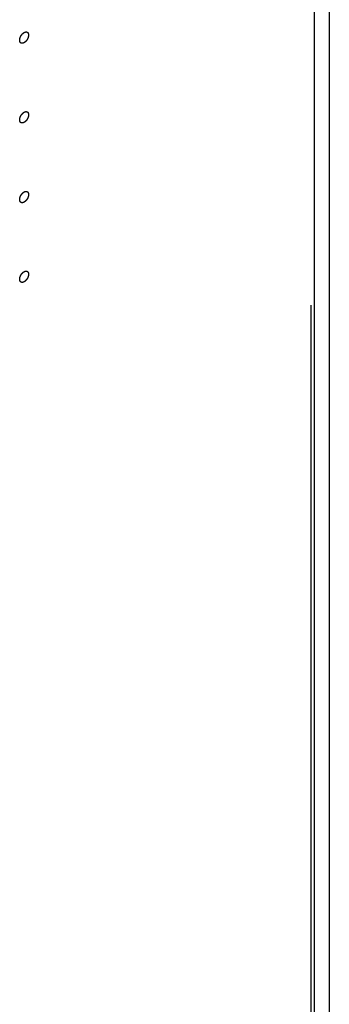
# Model space of a CAD drawing. Header units: inches. Extents: x 6 to 353, y 6 to 228.
# Tile 361 of 372: x 346.295 to 347.087, y 193.067 to 195.588. Entities that reach past the tile are written whole.
import ezdxf

# ---------------------------------------------------------------- set-up
doc = ezdxf.new("R2010")
doc.units = ezdxf.units.IN
doc.header["$LTSCALE"] = 19.946667
doc.header["$MEASUREMENT"] = 0
doc.linetypes.add('HIDDEN', pattern=[0.2, 0.1, -0.1])
doc.layers.get('0').update_dxf_attribs({"linetype": 'CONTINUOUS'})
doc.layers.add('08_ALL_COSMETICS', color=7, linetype='CONTINUOUS')
doc.layers.add('DEFAULT_2', color=7, linetype='HIDDEN')

msp = doc.modelspace()

# ---------------------------------------------------------------- linework, layer by layer
at = {"color": 7, "linetype": 'Continuous'}
for p, q in [((347.0496, 149.5069), (347.0496, 202.7836)), ((347.0874, 202.8028), (347.0874, 149.5595))]:
    msp.add_line(p, q, dxfattribs=at)
at = {"layer": '08_ALL_COSMETICS', "color": 7, "linetype": 'HIDDEN'}
for points in [[(346.3065, 195.5294), (346.3061, 195.5293), (346.3055, 195.529), (346.3048, 195.5287), (346.3043, 195.5284), (346.3037, 195.5283), (346.3032, 195.5282), (346.3028, 195.5281), (346.3024, 195.528), (346.3021, 195.5279), (346.3019, 195.5279), (346.3016, 195.5279), (346.3012, 195.528), (346.3008, 195.528), (346.3004, 195.528), (346.3002, 195.528), (346.3, 195.5281), (346.2997, 195.5282), (346.2993, 195.5283), (346.299, 195.5284), (346.2987, 195.5286), (346.2984, 195.5286), (346.2983, 195.5288), (346.298, 195.529), (346.2978, 195.5292), (346.2975, 195.5295), (346.2972, 195.5297), (346.297, 195.5298), (346.2969, 195.53), (346.2968, 195.5303), (346.2965, 195.5306), (346.2963, 195.531), (346.2961, 195.5312), (346.296, 195.5314), (346.2959, 195.5317), (346.2958, 195.532), (346.2957, 195.5325), (346.2956, 195.5329), (346.2955, 195.5332), (346.2954, 195.5335), (346.2953, 195.5338), (346.2953, 195.5342), (346.2953, 195.5347), (346.2952, 195.5353), (346.2951, 195.5359), (346.2952, 195.5366), (346.2952, 195.5373), (346.2953, 195.538), (346.2953, 195.5386), (346.2955, 195.5393), (346.2957, 195.54), (346.2958, 195.5407), (346.296, 195.5414), (346.2963, 195.5421), (346.2965, 195.5429), (346.2968, 195.5436), (346.297, 195.5443), (346.2974, 195.545), (346.2977, 195.5457), (346.2981, 195.5464), (346.2984, 195.5471), (346.2989, 195.5478), (346.2993, 195.5484), (346.2997, 195.5491), (346.3001, 195.5497), (346.3007, 195.5503), (346.3011, 195.5509), (346.3016, 195.5514), (346.3021, 195.5521), (346.3026, 195.5525), (346.3032, 195.553), (346.3037, 195.5535), (346.3042, 195.554), (346.3048, 195.5544), (346.3055, 195.5549), (346.3061, 195.5553), (346.3065, 195.5556)], [(346.3065, 195.5556), (346.3068, 195.5557), (346.3074, 195.556), (346.3081, 195.5563), (346.3087, 195.5566), (346.3092, 195.5567), (346.3097, 195.5568), (346.3102, 195.5569), (346.3105, 195.557), (346.3108, 195.5571), (346.311, 195.557), (346.3113, 195.557), (346.3117, 195.557), (346.3122, 195.557), (346.3125, 195.557), (346.3127, 195.557), (346.3129, 195.5569), (346.3132, 195.5568), (346.3136, 195.5567), (346.314, 195.5565), (346.3142, 195.5564), (346.3145, 195.5564), (346.3146, 195.5562), (346.3149, 195.556), (346.3152, 195.5558), (346.3155, 195.5555), (346.3157, 195.5553), (346.3159, 195.5552), (346.316, 195.555), (346.3162, 195.5547), (346.3164, 195.5544), (346.3166, 195.554), (346.3168, 195.5537), (346.3169, 195.5536), (346.317, 195.5533), (346.3171, 195.5529), (346.3172, 195.5525), (346.3174, 195.5521), (346.3175, 195.5517), (346.3176, 195.5515), (346.3176, 195.5512), (346.3176, 195.5508), (346.3177, 195.5502), (346.3177, 195.5496), (346.3178, 195.549), (346.3177, 195.5484), (346.3177, 195.5477), (346.3176, 195.547), (346.3176, 195.5464), (346.3174, 195.5457), (346.3172, 195.545), (346.3171, 195.5443), (346.3169, 195.5436), (346.3167, 195.5428), (346.3164, 195.5421), (346.3161, 195.5414), (346.3159, 195.5407), (346.3155, 195.54), (346.3152, 195.5393), (346.3148, 195.5386), (346.3145, 195.5379), (346.314, 195.5372), (346.3136, 195.5366), (346.3132, 195.5359), (346.3128, 195.5352), (346.3123, 195.5347), (346.3118, 195.5341), (346.3113, 195.5335), (346.3108, 195.5329), (346.3103, 195.5325), (346.3098, 195.532), (346.3092, 195.5315), (346.3087, 195.5309), (346.3081, 195.5306), (346.3074, 195.5301), (346.3068, 195.5297), (346.3065, 195.5294)], [(346.3065, 195.3253), (346.3061, 195.3251), (346.3055, 195.3249), (346.3048, 195.3245), (346.3043, 195.3242), (346.3037, 195.3242), (346.3032, 195.324), (346.3028, 195.3239), (346.3024, 195.3239), (346.3021, 195.3238), (346.3019, 195.3238), (346.3016, 195.3238), (346.3012, 195.3238), (346.3008, 195.3238), (346.3004, 195.3239), (346.3002, 195.3238), (346.3, 195.324), (346.2997, 195.3241), (346.2993, 195.3242), (346.299, 195.3243), (346.2987, 195.3244), (346.2984, 195.3245), (346.2983, 195.3247), (346.298, 195.3248), (346.2978, 195.3251), (346.2975, 195.3253), (346.2972, 195.3255), (346.297, 195.3257), (346.2969, 195.3259), (346.2968, 195.3261), (346.2965, 195.3265), (346.2963, 195.3268), (346.2961, 195.3271), (346.296, 195.3273), (346.2959, 195.3276), (346.2958, 195.3279), (346.2957, 195.3283), (346.2956, 195.3288), (346.2955, 195.3291), (346.2954, 195.3294), (346.2953, 195.3297), (346.2953, 195.3301), (346.2953, 195.3306), (346.2952, 195.3312), (346.2951, 195.3318), (346.2952, 195.3325), (346.2952, 195.3332), (346.2953, 195.3338), (346.2953, 195.3345), (346.2955, 195.3352), (346.2957, 195.3359), (346.2958, 195.3366), (346.296, 195.3373), (346.2963, 195.338), (346.2965, 195.3387), (346.2968, 195.3394), (346.297, 195.3402), (346.2974, 195.3409), (346.2977, 195.3416), (346.2981, 195.3423), (346.2984, 195.343), (346.2989, 195.3436), (346.2993, 195.3443), (346.2997, 195.3449), (346.3001, 195.3456), (346.3007, 195.3462), (346.3011, 195.3468), (346.3016, 195.3473), (346.3021, 195.3479), (346.3026, 195.3484), (346.3032, 195.3489), (346.3037, 195.3494), (346.3042, 195.3499), (346.3048, 195.3503), (346.3055, 195.3508), (346.3061, 195.3512), (346.3065, 195.3514)], [(346.3065, 195.3514), (346.3068, 195.3516), (346.3074, 195.3519), (346.3081, 195.3522), (346.3087, 195.3525), (346.3092, 195.3526), (346.3097, 195.3527), (346.3102, 195.3528), (346.3105, 195.3529), (346.3108, 195.353), (346.311, 195.3529), (346.3113, 195.3529), (346.3117, 195.3529), (346.3122, 195.3529), (346.3125, 195.3529), (346.3127, 195.3529), (346.3129, 195.3528), (346.3132, 195.3527), (346.3136, 195.3525), (346.314, 195.3524), (346.3142, 195.3523), (346.3145, 195.3522), (346.3146, 195.3521), (346.3149, 195.3519), (346.3152, 195.3516), (346.3155, 195.3514), (346.3157, 195.3512), (346.3159, 195.3511), (346.316, 195.3508), (346.3162, 195.3506), (346.3164, 195.3502), (346.3166, 195.3499), (346.3168, 195.3496), (346.3169, 195.3494), (346.317, 195.3492), (346.3171, 195.3488), (346.3172, 195.3484), (346.3174, 195.348), (346.3175, 195.3476), (346.3176, 195.3474), (346.3176, 195.347), (346.3176, 195.3466), (346.3177, 195.3461), (346.3177, 195.3455), (346.3178, 195.3449), (346.3177, 195.3442), (346.3177, 195.3436), (346.3176, 195.3429), (346.3176, 195.3422), (346.3174, 195.3415), (346.3172, 195.3408), (346.3171, 195.3401), (346.3169, 195.3394), (346.3167, 195.3387), (346.3164, 195.338), (346.3161, 195.3373), (346.3159, 195.3366), (346.3155, 195.3359), (346.3152, 195.3352), (346.3148, 195.3345), (346.3145, 195.3337), (346.314, 195.3331), (346.3136, 195.3324), (346.3132, 195.3318), (346.3128, 195.3311), (346.3123, 195.3306), (346.3118, 195.33), (346.3113, 195.3294), (346.3108, 195.3288), (346.3103, 195.3283), (346.3098, 195.3278), (346.3092, 195.3273), (346.3087, 195.3268), (346.3081, 195.3265), (346.3074, 195.3259), (346.3068, 195.3256), (346.3065, 195.3253)], [(346.3065, 195.1212), (346.3061, 195.121), (346.3055, 195.1207), (346.3048, 195.1204), (346.3043, 195.1201), (346.3037, 195.12), (346.3032, 195.1199), (346.3028, 195.1198), (346.3024, 195.1197), (346.3021, 195.1197), (346.3019, 195.1197), (346.3016, 195.1197), (346.3012, 195.1197), (346.3008, 195.1197), (346.3004, 195.1197), (346.3002, 195.1197), (346.3, 195.1198), (346.2997, 195.1199), (346.2993, 195.1201), (346.299, 195.1202), (346.2987, 195.1203), (346.2984, 195.1204), (346.2983, 195.1205), (346.298, 195.1207), (346.2978, 195.121), (346.2975, 195.1212), (346.2972, 195.1214), (346.297, 195.1215), (346.2969, 195.1218), (346.2968, 195.122), (346.2965, 195.1224), (346.2963, 195.1227), (346.2961, 195.123), (346.296, 195.1232), (346.2959, 195.1234), (346.2958, 195.1238), (346.2957, 195.1242), (346.2956, 195.1246), (346.2955, 195.125), (346.2954, 195.1252), (346.2953, 195.1256), (346.2953, 195.126), (346.2953, 195.1265), (346.2952, 195.1271), (346.2951, 195.1277), (346.2952, 195.1284), (346.2952, 195.129), (346.2953, 195.1297), (346.2953, 195.1304), (346.2955, 195.1311), (346.2957, 195.1318), (346.2958, 195.1325), (346.296, 195.1332), (346.2963, 195.1339), (346.2965, 195.1346), (346.2968, 195.1353), (346.297, 195.136), (346.2974, 195.1367), (346.2977, 195.1374), (346.2981, 195.1381), (346.2984, 195.1389), (346.2989, 195.1395), (346.2993, 195.1402), (346.2997, 195.1408), (346.3001, 195.1415), (346.3007, 195.142), (346.3011, 195.1426), (346.3016, 195.1432), (346.3021, 195.1438), (346.3026, 195.1443), (346.3032, 195.1448), (346.3037, 195.1453), (346.3042, 195.1458), (346.3048, 195.1461), (346.3055, 195.1467), (346.3061, 195.147), (346.3065, 195.1473)], [(346.3065, 195.1473), (346.3068, 195.1475), (346.3074, 195.1477), (346.3081, 195.1481), (346.3087, 195.1484), (346.3092, 195.1484), (346.3097, 195.1486), (346.3102, 195.1487), (346.3105, 195.1487), (346.3108, 195.1488), (346.311, 195.1488), (346.3113, 195.1488), (346.3117, 195.1488), (346.3122, 195.1488), (346.3125, 195.1487), (346.3127, 195.1488), (346.3129, 195.1486), (346.3132, 195.1486), (346.3136, 195.1484), (346.314, 195.1483), (346.3142, 195.1482), (346.3145, 195.1481), (346.3146, 195.1479), (346.3149, 195.1478), (346.3152, 195.1475), (346.3155, 195.1473), (346.3157, 195.1471), (346.3159, 195.147), (346.316, 195.1467), (346.3162, 195.1465), (346.3164, 195.1461), (346.3166, 195.1458), (346.3168, 195.1455), (346.3169, 195.1453), (346.317, 195.145), (346.3171, 195.1447), (346.3172, 195.1443), (346.3174, 195.1438), (346.3175, 195.1435), (346.3176, 195.1432), (346.3176, 195.1429), (346.3176, 195.1425), (346.3177, 195.142), (346.3177, 195.1414), (346.3178, 195.1408), (346.3177, 195.1401), (346.3177, 195.1394), (346.3176, 195.1388), (346.3176, 195.1381), (346.3174, 195.1374), (346.3172, 195.1367), (346.3171, 195.136), (346.3169, 195.1353), (346.3167, 195.1346), (346.3164, 195.1339), (346.3161, 195.1332), (346.3159, 195.1324), (346.3155, 195.1317), (346.3152, 195.131), (346.3148, 195.1303), (346.3145, 195.1296), (346.314, 195.129), (346.3136, 195.1283), (346.3132, 195.1277), (346.3128, 195.127), (346.3123, 195.1264), (346.3118, 195.1258), (346.3113, 195.1253), (346.3108, 195.1247), (346.3103, 195.1242), (346.3098, 195.1237), (346.3092, 195.1232), (346.3087, 195.1227), (346.3081, 195.1223), (346.3074, 195.1218), (346.3068, 195.1214), (346.3065, 195.1212)], [(346.3065, 194.917), (346.3061, 194.9169), (346.3055, 194.9166), (346.3048, 194.9163), (346.3043, 194.916), (346.3037, 194.9159), (346.3032, 194.9158), (346.3028, 194.9157), (346.3024, 194.9156), (346.3021, 194.9155), (346.3019, 194.9156), (346.3016, 194.9156), (346.3012, 194.9156), (346.3008, 194.9156), (346.3004, 194.9156), (346.3002, 194.9156), (346.3, 194.9157), (346.2997, 194.9158), (346.2993, 194.9159), (346.299, 194.9161), (346.2987, 194.9162), (346.2984, 194.9162), (346.2983, 194.9164), (346.298, 194.9166), (346.2978, 194.9168), (346.2975, 194.9171), (346.2972, 194.9173), (346.297, 194.9174), (346.2969, 194.9176), (346.2968, 194.9179), (346.2965, 194.9182), (346.2963, 194.9186), (346.2961, 194.9189), (346.296, 194.919), (346.2959, 194.9193), (346.2958, 194.9197), (346.2957, 194.9201), (346.2956, 194.9205), (346.2955, 194.9209), (346.2954, 194.9211), (346.2953, 194.9214), (346.2953, 194.9218), (346.2953, 194.9224), (346.2952, 194.923), (346.2951, 194.9236), (346.2952, 194.9242), (346.2952, 194.9249), (346.2953, 194.9256), (346.2953, 194.9262), (346.2955, 194.9269), (346.2957, 194.9276), (346.2958, 194.9283), (346.296, 194.929), (346.2963, 194.9298), (346.2965, 194.9305), (346.2968, 194.9312), (346.297, 194.9319), (346.2974, 194.9326), (346.2977, 194.9333), (346.2981, 194.934), (346.2984, 194.9347), (346.2989, 194.9354), (346.2993, 194.936), (346.2997, 194.9367), (346.3001, 194.9374), (346.3007, 194.9379), (346.3011, 194.9385), (346.3016, 194.9391), (346.3021, 194.9397), (346.3026, 194.9401), (346.3032, 194.9406), (346.3037, 194.9411), (346.3042, 194.9417), (346.3048, 194.942), (346.3055, 194.9425), (346.3061, 194.9429), (346.3065, 194.9432)], [(346.3065, 194.9432), (346.3068, 194.9433), (346.3074, 194.9436), (346.3081, 194.9439), (346.3087, 194.9442), (346.3092, 194.9443), (346.3097, 194.9444), (346.3102, 194.9445), (346.3105, 194.9446), (346.3108, 194.9447), (346.311, 194.9447), (346.3113, 194.9447), (346.3117, 194.9446), (346.3122, 194.9446), (346.3125, 194.9446), (346.3127, 194.9446), (346.3129, 194.9445), (346.3132, 194.9444), (346.3136, 194.9443), (346.314, 194.9442), (346.3142, 194.944), (346.3145, 194.944), (346.3146, 194.9438), (346.3149, 194.9436), (346.3152, 194.9434), (346.3155, 194.9431), (346.3157, 194.9429), (346.3159, 194.9428), (346.316, 194.9426), (346.3162, 194.9423), (346.3164, 194.942), (346.3166, 194.9416), (346.3168, 194.9414), (346.3169, 194.9412), (346.317, 194.9409), (346.3171, 194.9406), (346.3172, 194.9401), (346.3174, 194.9397), (346.3175, 194.9394), (346.3176, 194.9391), (346.3176, 194.9388), (346.3176, 194.9384), (346.3177, 194.9379), (346.3177, 194.9373), (346.3178, 194.9367), (346.3177, 194.936), (346.3177, 194.9353), (346.3176, 194.9346), (346.3176, 194.934), (346.3174, 194.9333), (346.3172, 194.9326), (346.3171, 194.9319), (346.3169, 194.9312), (346.3167, 194.9305), (346.3164, 194.9297), (346.3161, 194.929), (346.3159, 194.9283), (346.3155, 194.9276), (346.3152, 194.9269), (346.3148, 194.9262), (346.3145, 194.9255), (346.314, 194.9248), (346.3136, 194.9242), (346.3132, 194.9235), (346.3128, 194.9229), (346.3123, 194.9223), (346.3118, 194.9217), (346.3113, 194.9212), (346.3108, 194.9205), (346.3103, 194.9201), (346.3098, 194.9196), (346.3092, 194.9191), (346.3087, 194.9186), (346.3081, 194.9182), (346.3074, 194.9177), (346.3068, 194.9173), (346.3065, 194.917)]]:
    msp.add_open_spline(points, degree=3, knots=[0, 0, 0, 0, 0.03125, 0.046875, 0.0625, 0.078125, 0.09375, 0.109375, 0.117188, 0.125, 0.132812, 0.140625, 0.15625, 0.171875, 0.179688, 0.1875, 0.195312, 0.203125, 0.21875, 0.234375, 0.242188, 0.25, 0.257812, 0.265625, 0.28125, 0.296875, 0.304688, 0.3125, 0.320312, 0.328125, 0.34375, 0.359375, 0.367188, 0.375, 0.382812, 0.390625, 0.40625, 0.421875, 0.429688, 0.4375, 0.445312, 0.453125, 0.46875, 0.484375, 0.5, 0.515625, 0.53125, 0.546875, 0.5625, 0.578125, 0.59375, 0.609375, 0.625, 0.640625, 0.65625, 0.671875, 0.6875, 0.703125, 0.71875, 0.734375, 0.75, 0.765625, 0.78125, 0.796875, 0.8125, 0.828125, 0.84375, 0.859375, 0.875, 0.890625, 0.90625, 0.921875, 0.9375, 0.953125, 0.96875, 1, 1, 1, 1], dxfattribs=at)
at = {"layer": 'DEFAULT_2', "color": 7, "linetype": 'HIDDEN'}
msp.add_line((347.0404, 202.8363), (347.0404, 149.5595), dxfattribs=at)

doc.saveas('drawing.dxf')
